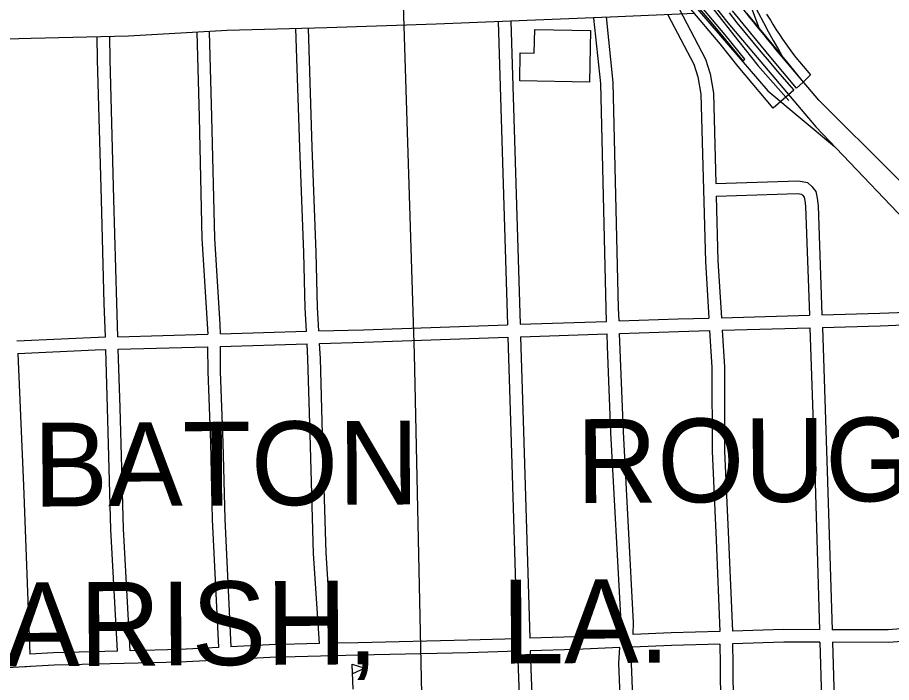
# Model space of a CAD drawing. Extents: x 3297716 to 3335574, y 688621 to 713991.
# Drawn here: x 3329196 to 3331285, y 700755 to 702343 of the extents above; entities that cross this region are included whole.
import ezdxf

# ---------------------------------------------------------------- set-up
doc = ezdxf.new("R2010")
doc.units = 0
for name, color, linetype in [('V-BLDG-OTLN', 7, 'Continuous'), ('V-BRDG-OTLN', 7, 'Continuous'), ('V-ROAD-CNTR', 7, 'Continuous'), ('V-TOPO-GNAM-IDEN', 7, 'Continuous')]:
    doc.layers.add(name, color=color, linetype=linetype)

msp = doc.modelspace()

# ---------------------------------------------------------------- linework, layer by layer
at = {"layer": 'V-BLDG-OTLN'}
msp.add_line((3329998.8, 700738.8), (3329996, 700798.7), dxfattribs=at)
for points in [[(3330565.3, 702311.9), (3330562.9, 702188.7), (3330396.3, 702191.9), (3330397.6, 702258.4), (3330431, 702257.8), (3330432.1, 702314.4)], [(3329996, 700798.7), (3330026.5, 700788.6), (3329997.1, 700775.6)]]:
    msp.add_lwpolyline(points, close=True, dxfattribs=at)
at = {"layer": 'V-BRDG-OTLN'}
for points in [[(3330704.5, 702818.3), (3330733.3, 702773.8), (3330773.5, 702713.4), (3330781.2, 702702.7), (3330788.6, 702691.9), (3330796, 702681), (3330803.1, 702670), (3330810.1, 702658.8), (3330816.9, 702647.6), (3330823.6, 702636.2), (3330830, 702624.8), (3330836.3, 702613.2), (3330842.4, 702601.6), (3330848.3, 702589.8), (3330854.1, 702578), (3330875.7, 702532.5), (3330904.5, 702472.3), (3330942.6, 702384.6), (3330947.6, 702371.5), (3330968.7, 702316.3)], [(3330799.1, 702396.2), (3330858, 702326.3), (3330929.7, 702239.1), (3330934.5, 702243.2), (3330887.2, 702301.3), (3330805.3, 702399.6)], [(3330896.7, 702354), (3330915.4, 702330.4), (3330934.3, 702307), (3330953.4, 702283.7), (3330972.6, 702260.5), (3330992, 702237.5), (3331011.5, 702214.6), (3331051, 702169.2), (3331031.9, 702152.6), (3331001.8, 702126.5), (3330918.6, 702225.5), (3330875.3, 702279.5), (3330801.5, 702367.4)], [(3330852.2, 702371.7), (3330920, 702285.1)], [(3330985.9, 702351.1), (3330995.2, 702336.4), (3331002.2, 702324.9), (3331009.4, 702313.4), (3331016.8, 702302.1), (3331024.4, 702290.8), (3331032.1, 702279.7), (3331040, 702268.8), (3331048.1, 702257.9), (3331056.4, 702247.2), (3331064.8, 702236.6), (3331082.2, 702215.9), (3331091.2, 702205.8), (3331073.2, 702188.5), (3331057.9, 702173.9), (3330992.2, 702252.1), (3330905, 702358.7)], [(3330938.5, 702353.1), (3330961.9, 702324.5), (3330968.7, 702316.3), (3331037.1, 702233.7), (3331073.2, 702188.5), (3331079.2, 702181.6)], [(3330920, 702285.1), (3330965.4, 702228.2), (3331031.9, 702152.6), (3331038.9, 702144.8)]]:
    msp.add_lwpolyline(points, dxfattribs=at)
at = {"layer": 'V-ROAD-CNTR'}
for points in [[(3329724.5, 698933.3), (3330151.9, 698940.6), (3330162.3, 698940.9), (3330179, 698945.4), (3330194.1, 698955), (3330203, 698964.6), (3330210.6, 698978.7), (3330213.4, 698988.7), (3330214.2, 698995.5), (3330214.2, 699003.2), (3330165.4, 700580.2), (3330145.2, 701539.8), (3330118.1, 702398.8), (3330116.7, 702417.2), (3330115.5, 702426.5), (3330108.8, 702450.3), (3330095.2, 702477.6), (3330074.4, 702518), (3329154.9, 704139.1), (3329137.6, 704171.6), (3329132.9, 704187.5), (3329128, 704216.5), (3329124, 704255.3), (3329098.7, 705094.5)], [(3330485.6, 702803.3), (3330572.1, 702691.3), (3330682.4, 702539.4), (3330825.9, 702356.7), (3330989.1, 702167.4), (3331148.2, 702034.6)], [(3330655.1, 702631.3), (3330893.7, 702329.8), (3331103.6, 702081.3), (3331380.5, 701791.5), (3331575.2, 701610.8)], [(3330777.1, 702363.3), (3330840.3, 702242.9), (3330851.5, 702208.4), (3330859.3, 702162.4), (3330865, 701946.1)], [(3330815, 702352), (3330612.7, 702343.9), (3330196.9, 702327.2), (3329935.1, 702318.2), (3329697.4, 702311.5), (3329461.7, 702298.5), (3329229.2, 702292.6), (3329019.3, 702287.2), (3328801.9, 702278.7), (3328511.8, 702265.7), (3328368.8, 702266.2), (3328313.9, 702257.2)], [(3330603.9, 701617.1), (3330602.7, 701647.4), (3330589.8, 702185.3), (3330573.6, 702341.3)], [(3330633.8, 701618.1), (3330632.7, 701648.3), (3330619.8, 702187.2), (3330603.4, 702344.5)], [(3330750.5, 702349.3), (3330812.5, 702231.2), (3330822.2, 702201.2), (3330829.4, 702159.4), (3330839.9, 701760.1), (3330848.2, 701625)], [(3329886.6, 701593.3), (3329883.6, 701649.2), (3329880.4, 701781), (3329870.8, 702032.1), (3329861.6, 702316.1)], [(3329916.6, 701594.2), (3329913.5, 701650.4), (3329910.4, 701781.9), (3329900.8, 702033.2), (3329891.6, 702317.1)], [(3330345, 702333.3), (3330367.3, 701609)], [(3330375, 702334.2), (3330397.3, 701610)], [(3329406.3, 701579.9), (3329403.8, 701659.9), (3329396.8, 701907.8), (3329387.6, 702242), (3329387.1, 702296.9)], [(3329436.3, 701580.3), (3329433.8, 701660.8), (3329426.8, 701908.7), (3329417.6, 702242.6), (3329417.1, 702297.1)], [(3329624.7, 702308), (3329630.1, 702105), (3329636.9, 701814.7), (3329651.5, 701586.5)], [(3329654.7, 702308.8), (3329660.1, 702105.8), (3329666.9, 701816), (3329680.1, 701609.3), (3329680.3, 701587.4)], [(3331770.4, 701520.8), (3331523.1, 701738.6), (3331291.8, 701965.4), (3331111.1, 702145.4), (3331004.9, 702270.3)], [(3330865, 701946.1), (3331062.3, 701952.8), (3331084, 701948.5), (3331094, 701938.9), (3331103.8, 701927.6), (3331107.3, 701911), (3331109.4, 701893.3), (3331118.4, 701632.6)], [(3330865.8, 701916.1), (3331059.9, 701922.7), (3331069.5, 701920.8), (3331072.2, 701918.2), (3331076, 701913.8), (3331077.6, 701906.1), (3331079.5, 701891), (3331088.4, 701631.7)], [(3330865.8, 701916.1), (3330869.9, 701761.4), (3330878.2, 701625.8)], [(3330878.2, 701625.8), (3331088.4, 701631.7)], [(3331118.4, 701632.6), (3331256.6, 701636.5), (3331384.4, 701641.2), (3331411.4, 701638.1), (3331428.7, 701627.9), (3331441.4, 701619.8), (3331457, 701605.1), (3331597.6, 701477.7), (3331642.4, 701436.9), (3331665.2, 701422.2), (3331799.9, 701355.7)], [(3329916.6, 701594.2), (3330023.1, 701597.2), (3330367.3, 701609)], [(3330397.3, 701610), (3330603.9, 701617.1)], [(3330633.8, 701618.1), (3330775, 701622.9), (3330848.2, 701625)], [(3331119.4, 701602.6), (3331257.6, 701606.5), (3331314.1, 701608.6)], [(3329436.3, 701580.3), (3329651.5, 701586.5)], [(3329681.5, 701587.4), (3329886.6, 701593.3)], [(3330398.2, 701580), (3330605, 701587.1)], [(3330636.9, 700867.9), (3330638.4, 700898.1), (3330614.3, 701351.5), (3330606.1, 701556.9), (3330605, 701587.1)], [(3330634.9, 701588.1), (3330775.9, 701592.9), (3330850, 701595)], [(3330667, 700869.2), (3330668.5, 700898.2), (3330644.3, 701352.9), (3330634.9, 701588.1)], [(3330850, 701595), (3330855.4, 701507.8), (3330855.9, 701306.7), (3330865.4, 701094.6), (3330874.5, 700876.5)], [(3330880, 701595.8), (3331089.4, 701601.7)], [(3330880, 701595.8), (3330885.4, 701508.7), (3330885.9, 701307.4), (3330895.3, 701095.9), (3330904.5, 700877.3)], [(3331089.4, 701601.7), (3331101.2, 701258.4), (3331112.5, 700880.7)], [(3331119.4, 701602.6), (3331131.2, 701259.3), (3331142.5, 700880.6)], [(3329195, 701570.5), (3329406.3, 701579.9)], [(3329680.5, 701557.4), (3329888.2, 701563.3)], [(3329917.6, 700847.5), (3329904, 701062.9), (3329895.5, 701346.6), (3329890.2, 701527.3), (3329888.2, 701563.3)], [(3329918.2, 701564.2), (3330024.1, 701567.3), (3330368.2, 701579)], [(3329947.6, 700848.2), (3329934, 701064.3), (3329925.5, 701347.5), (3329920.2, 701528.5), (3329918.2, 701564.2)], [(3330368.2, 701579), (3330375.1, 701354.2), (3330390.5, 700859.2)], [(3330398.2, 701580), (3330405.1, 701355.1), (3330420.5, 700860.1)], [(3329196.9, 701540.6), (3329382.1, 701548.8), (3329407.3, 701549.5)], [(3329435.6, 700829.6), (3329419.6, 701120), (3329411.7, 701410.8), (3329407.3, 701549.5)], [(3329437.3, 701550.3), (3329650.5, 701556.5)], [(3329465.6, 700830.3), (3329449.5, 701121.3), (3329441.7, 701411.6), (3329437.3, 701550.3)], [(3329650.5, 701556.5), (3329650.9, 701497), (3329657.5, 701326.9), (3329661.4, 701143.6), (3329676.5, 700838.2)], [(3329680.5, 701557.4), (3329680.9, 701497.7), (3329687.4, 701327.8), (3329691.4, 701144.7), (3329706.4, 700839.8)], [(3329196.9, 701540.6), (3329198.8, 701503.1), (3329211.1, 701224.8), (3329225.8, 700822.6)], [(3330874.5, 700876.5), (3330758.1, 700873.2), (3330667, 700869.2)], [(3331112.5, 700880.7), (3331026.8, 700880.8), (3330904.5, 700877.3)], [(3331349.7, 700885.7), (3331276.8, 700880.5), (3331142.5, 700880.6)], [(3330390.5, 700859.2), (3330272.5, 700855.8), (3330010.3, 700849.7), (3329947.6, 700848.2)], [(3330636.9, 700867.9), (3330529, 700863.3), (3330420.5, 700860.1)], [(3331353.3, 700855.9), (3331277.8, 700850.5), (3331143.4, 700850.6)], [(3329676.5, 700838.2), (3329584.2, 700833.3), (3329465.6, 700830.3)], [(3329917.6, 700847.5), (3329797.9, 700844.6), (3329706.4, 700839.8)], [(3330635.3, 700837.8), (3330530.1, 700833.3), (3330421.4, 700830.1)], [(3330659.9, 700134.9), (3330633.3, 700800.4), (3330635.3, 700837.8)], [(3330689.8, 700135.9), (3330663.3, 700800.2), (3330665.4, 700839.1)], [(3330874.7, 700846.5), (3330759.2, 700843.2), (3330665.4, 700839.1)], [(3330874.7, 700846.5), (3330875.5, 700798.5), (3330877.5, 700496.3), (3330901.9, 700143.2)], [(3331113.4, 700850.7), (3331027.2, 700850.8), (3330904.7, 700847.3)], [(3330904.7, 700847.3), (3330905.5, 700798.8), (3330907.5, 700497.4), (3330931.9, 700144.2)], [(3331113.4, 700850.7), (3331132, 700229.9), (3331136.2, 700151.2)], [(3331143.4, 700850.6), (3331162, 700231.1), (3331166.2, 700152.3)], [(3330391.4, 700829.2), (3330273.3, 700825.8), (3330011, 700819.7), (3329799.1, 700814.6), (3329585.3, 700803.3), (3329283.7, 700795.7), (3329101.4, 700785.6), (3328982, 700774.6)], [(3329435.6, 700829.6), (3329282.5, 700825.7), (3329225.8, 700822.6)], [(3330391.4, 700829.2), (3330393.4, 700765.6), (3330419.8, 700126.7)], [(3330421.4, 700830.1), (3330423.4, 700766.7), (3330449.8, 700127.7)], [(3329226.9, 700792.6), (3329208.9, 700791.6)], [(3329707.9, 700809.8), (3329686.8, 700808.7)]]:
    msp.add_lwpolyline(points, dxfattribs=at)
for centre, radius, start, end in [((3334455, 705161.1), 4501.1, 214.5282, 219.9584), ((3334456.8, 704211.7), 3954.2, 204.1113, 209.8283)]:
    msp.add_arc(centre, radius, start, end, dxfattribs=at)

# ---------------------------------------------------------------- texts
at = {"layer": 'V-TOPO-GNAM-IDEN'}
for s, p in [('BATON', (3329234.8, 701174.7)), ('ROUGE', (3330532.2, 701183.3)), ('PARISH,', (3328988.6, 700792.1)), ('LA.', (3330353.8, 700799.8))]:
    msp.add_text(s, height=200, rotation=0.3244, dxfattribs=at).set_placement(p)

doc.saveas('drawing.dxf')
